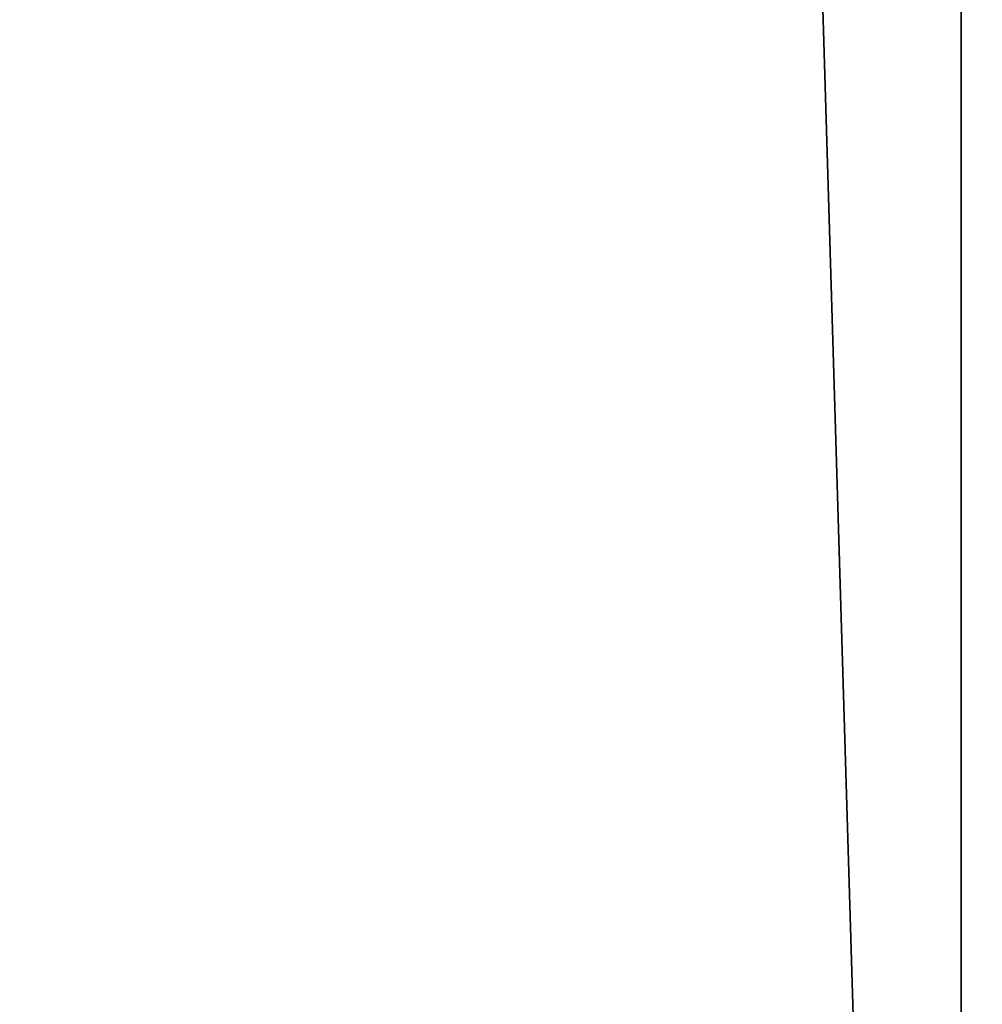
# Model space of a CAD drawing. Header units: millimetres. Extents: x -275 to 275, y -678 to 20.
# Tile 370 of 544: x -3.53 to -2.784, y -45.333 to -44.57. Entities that reach past the tile are written whole.
import ezdxf

# ---------------------------------------------------------------- set-up
doc = ezdxf.new("R2010")
doc.units = ezdxf.units.MM
doc.header["$LTSCALE"] = 65.185185
for name, color, linetype in [('362', 7, 'CONTINUOUS'), ('371', 7, 'CONTINUOUS'), ('373', 7, 'CONTINUOUS')]:
    doc.layers.add(name, color=color, linetype=linetype)

msp = doc.modelspace()

# ---------------------------------------------------------------- linework, layer by layer
at = {"layer": '362', "linetype": 'CONTINUOUS'}
for points in [[(-2, -74.7, 19.85), (-2, 0, 19.85), (-4.05721, -6.35388, 19.03355), (-2, -74.7, 19.85)], [(-2, -74.7, 19.85), (-4.05721, -6.35388, 19.03355), (-4.12132, -74.7, 18.97132), (-2, -74.7, 19.85)]]:
    msp.add_3dface(points, dxfattribs=at)
at = {"layer": '371', "linetype": 'CONTINUOUS'}
for points in [[(-4.7, -74.21118, -6.32043), (-4.7, -41.77377, -13.32871), (-2.79839, -71.56335, -6.89251), (-4.7, -74.21118, -6.32043)], [(-2.79839, -71.56335, -6.89251), (-4.7, -41.77377, -13.32871), (-2.7996, -71.44577, -6.91791), (-2.79839, -71.56335, -6.89251)], [(-2.7996, -71.44577, -6.91791), (-4.7, -41.77377, -13.32871), (-2.8, -71.32857, -6.94323), (-2.7996, -71.44577, -6.91791)], [(-2.8, -71.32857, -6.94323), (-4.7, -41.77377, -13.32871), (-2.8, -41.77377, -13.32871), (-2.8, -71.32857, -6.94323)]]:
    msp.add_3dface(points, dxfattribs=at)
at = {"layer": '373', "linetype": 'CONTINUOUS'}
for points in [[(-2.8, -71.32857, -6.94323), (-2.8, -41.77377, -13.32871), (-2.59113, -41.75589, -13.24596), (-2.8, -71.32857, -6.94323)], [(-2.8, -71.32857, -6.94323), (-2.59113, -41.75589, -13.24596), (-2.58466, -71.30932, -6.85416), (-2.8, -71.32857, -6.94323)]]:
    msp.add_3dface(points, dxfattribs=at)

doc.saveas('drawing.dxf')
